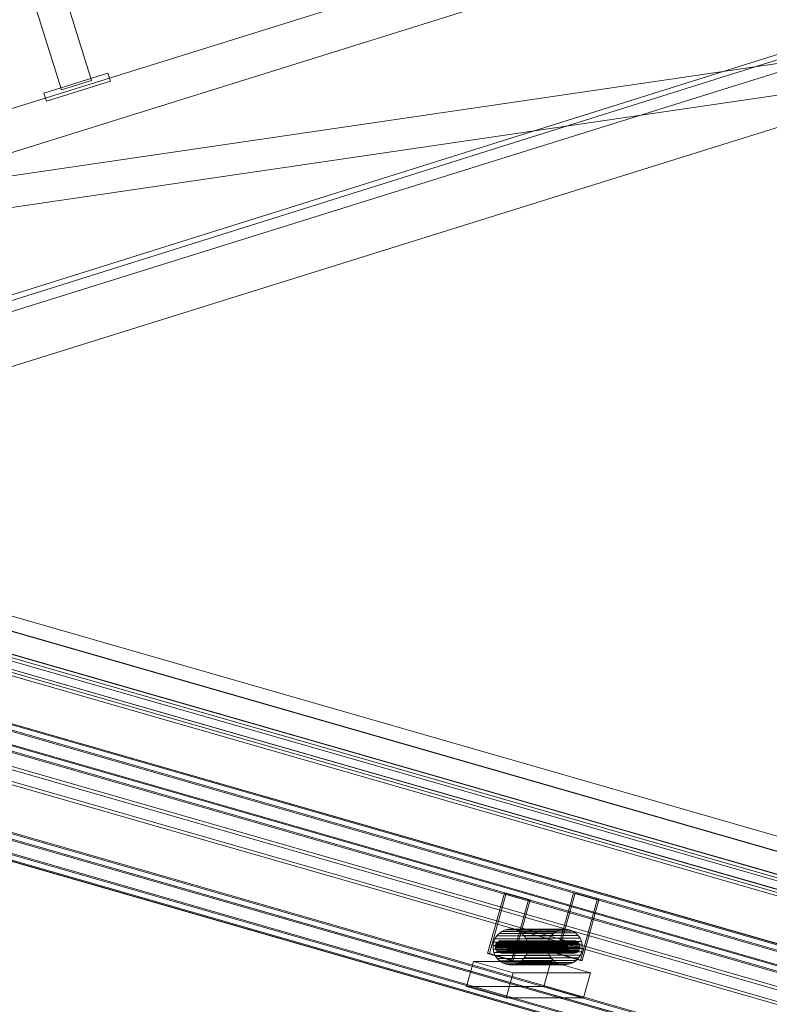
# Model space of a CAD drawing. Header units: millimetres. Extents: x -2233 to 61924, y -68080 to 6847.
# Tile 718 of 1022: x 21995 to 22711, y 1570 to 2510. Entities that reach past the tile are written whole.
import ezdxf

# ---------------------------------------------------------------- set-up
doc = ezdxf.new("R2010")
doc.units = ezdxf.units.MM
for name, color, linetype, lineweight in [('COTAS_P', 1, 'Continuous', 0), ('lateral_C02', 7, 'Continuous', 0), ('lateral_C10', 7, 'Continuous', 0)]:
    doc.layers.add(name, color=color, linetype=linetype, lineweight=lineweight)
doc.dimstyles.new('R19_100', dxfattribs={"dimtxt": 250, "dimasz": 150, "dimexe": 150, "dimexo": 80, "dimgap": 100, "dimtad": 1, "dimtih": 1, "dimtoh": 1, "dimdsep": 46, "dimcen": 0.09, "dimadec": 0, "dimazin": 0, "dimtfac": 1, "dimtdec": 4, "dimtofl": 0, "dimtmove": 0, "dimatfit": 3, "dimfxl": 1, "dimtolj": 1, "dimtzin": 0, "dimarcsym": 0})

# ---------------------------------------------------------------- blocks, each defined once
blk = doc.blocks.new('DIM_R27_4')
at = {"layer": 'COTAS_P'}
for p, q in [((15248.37, 1279.09), (24311.82, 4109.09)), ((24311.82, 4109.09), (24155.23, 4107.34)), ((24311.82, 4109.09), (24182.05, 4021.43)), ((24580.07, 3250), (24311.82, 4109.09)), ((15248.37, 1279.09), (15378.14, 1366.76)), ((15248.37, 1279.09), (15404.97, 1280.85)), ((15516.62, 420), (15248.37, 1279.09))]:
    blk.add_line(p, q, dxfattribs=at)
blk.add_text('9495 P', height=250, rotation=17.34062, dxfattribs=at).set_placement((19750.29, 2789.55))

msp = doc.modelspace()

# ---------------------------------------------------------------- linework, layer by layer
at = {"layer": 'lateral_C02'}
for p, q in [((15575.415, 232.817), (24634.01, 3078.273)), ((15576.913, 228.047), (24635.508, 3073.503)), ((21630.207, 2313.212), (22775.666, 2670.874)), ((21642.129, 2275.03), (22787.589, 2632.692)), ((22063.633, 2451.689), (22036.352, 2539.059)), ((22007.716, 2530.118), (22034.996, 2442.748)), ((21685.346, 2136.62), (22830.806, 2494.282)), ((21633.991, 2308.962), (22836.081, 2485.26)), ((21638.344, 2279.28), (22840.434, 2455.577)), ((22018.173, 2439.59), (22079.264, 2458.665)), ((22081.648, 2451.029), (22079.264, 2458.665)), ((21700.249, 2088.893), (22845.709, 2446.555)), ((22020.557, 2431.953), (22081.648, 2451.029)), ((22034.996, 2442.748), (22063.633, 2451.689)), ((22018.173, 2439.59), (22020.557, 2431.953))]:
    msp.add_line(p, q, dxfattribs=at)
at = {"layer": 'lateral_C10'}
for p, q in [((27641.249, 301.027), (19055.13, 2768.302)), ((19055.623, 2768.302), (27641.742, 301.027)), ((27691.72, 301.027), (19105.6, 2768.302)), ((19106.094, 2768.302), (27692.213, 301.027)), ((18988.79, 2748.105), (27688.79, 248.105)), ((27689.597, 250.991), (18989.597, 2750.991)), ((27738.109, 248.105), (19038.109, 2748.105)), ((19038.916, 2750.991), (27738.916, 250.991)), ((19045.715, 2734.629), (27631.834, 267.353)), ((27632.328, 267.353), (19046.208, 2734.629)), ((19054.413, 2726.129), (27621.552, 264.308)), ((27622.359, 267.194), (19055.22, 2729.016)), ((19096.186, 2734.629), (27682.305, 267.353)), ((27682.798, 267.353), (19096.679, 2734.629)), ((27670.872, 264.308), (19103.733, 2726.129)), ((19104.54, 2729.016), (27671.679, 267.194)), ((18891.2, 2699.847), (27724.061, 161.669)), ((27725.675, 167.441), (18892.814, 2705.62)), ((18893.471, 2705.62), (27726.332, 167.441)), ((27728.171, 161.669), (18895.31, 2699.847)), ((18896.924, 2705.62), (27729.785, 167.441)), ((18961.069, 2699.847), (27793.93, 161.669)), ((27795.544, 167.441), (18962.683, 2705.62)), ((27798.04, 161.669), (18965.179, 2699.847)), ((27798.997, 167.441), (18966.136, 2705.62)), ((18966.793, 2705.62), (27799.654, 167.441)), ((27661.891, 151.895), (18961.891, 2651.895)), ((19011.21, 2651.895), (27711.21, 151.895)), ((18961.084, 2649.009), (27661.084, 149.009)), ((27710.403, 149.009), (19010.403, 2649.009)), ((27698.776, 71.232), (18865.914, 2609.41)), ((18870.024, 2609.41), (27702.886, 71.232)), ((27768.645, 71.232), (18935.784, 2609.41)), ((18939.894, 2609.41), (27772.755, 71.232)), ((18864.301, 2603.637), (27697.162, 65.459)), ((27697.819, 65.459), (18864.958, 2603.637)), ((27701.272, 65.459), (18868.411, 2603.637)), ((18934.17, 2603.637), (27767.031, 65.459)), ((18937.622, 2603.637), (27770.484, 65.459)), ((27771.141, 65.459), (18938.28, 2603.637)), ((22441.861, 1618.123), (22458, 1675.849)), ((22443.505, 1618.123), (22459.644, 1675.849)), ((22480.777, 1669.304), (22458, 1675.849)), ((22458, 1675.849), (22459.644, 1675.849)), ((22459.644, 1675.849), (22482.421, 1669.304)), ((22507.621, 1618.123), (22523.76, 1675.849)), ((22509.264, 1618.123), (22525.404, 1675.849)), ((22546.536, 1669.304), (22523.76, 1675.849)), ((22523.76, 1675.849), (22525.404, 1675.849)), ((22525.404, 1675.849), (22548.18, 1669.304)), ((22480.777, 1669.304), (22464.637, 1611.579)), ((22466.281, 1611.579), (22482.421, 1669.304)), ((22482.421, 1669.304), (22480.777, 1669.304)), ((22546.536, 1669.304), (22530.397, 1611.579)), ((22532.041, 1611.579), (22548.18, 1669.304)), ((22548.18, 1669.304), (22546.536, 1669.304)), ((22452.874, 1637.413), (22450.593, 1635.014)), ((22455.574, 1639.315), (22452.874, 1637.413)), ((22452.874, 1637.413), (22504.66, 1637.413)), ((22458.587, 1640.647), (22455.574, 1639.315)), ((22455.574, 1639.315), (22507.359, 1639.315)), ((22461.799, 1641.357), (22458.587, 1640.647)), ((22458.587, 1640.647), (22510.373, 1640.647)), ((22465.085, 1641.418), (22461.799, 1641.357)), ((22461.799, 1641.357), (22513.584, 1641.357)), ((22468.321, 1640.828), (22465.085, 1641.418)), ((22465.085, 1641.418), (22516.871, 1641.418)), ((22471.38, 1639.609), (22468.321, 1640.828)), ((22468.321, 1640.828), (22520.106, 1640.828)), ((22474.147, 1637.809), (22471.38, 1639.609)), ((22471.38, 1639.609), (22523.166, 1639.609)), ((22476.513, 1635.496), (22474.147, 1637.809)), ((22474.147, 1637.809), (22525.932, 1637.809)), ((22502.378, 1635.014), (22504.66, 1637.413)), ((22504.66, 1637.413), (22507.359, 1639.315)), ((22507.359, 1639.315), (22510.373, 1640.647)), ((22510.373, 1640.647), (22513.584, 1641.357)), ((22513.584, 1641.357), (22516.871, 1641.418)), ((22516.871, 1641.418), (22520.106, 1640.828)), ((22520.106, 1640.828), (22523.166, 1639.609)), ((22523.166, 1639.609), (22525.932, 1637.809)), ((22525.932, 1637.809), (22528.299, 1635.496)), ((22447.615, 1629.108), (22447.033, 1625.828)), ((22448.817, 1632.21), (22447.615, 1629.108)), ((22499.4, 1629.108), (22447.615, 1629.108)), ((22450.593, 1635.014), (22448.817, 1632.21)), ((22448.817, 1632.21), (22500.603, 1632.21)), ((22449.847, 1627.203), (22449.423, 1626.108)), ((22450.474, 1628.193), (22449.847, 1627.203)), ((22449.847, 1627.203), (22518.895, 1627.203)), ((22451.279, 1629.04), (22450.474, 1628.193)), ((22450.474, 1628.193), (22519.522, 1628.193)), ((22450.593, 1635.014), (22502.378, 1635.014)), ((22452.232, 1629.711), (22451.279, 1629.04)), ((22451.279, 1629.04), (22520.327, 1629.04)), ((22453.295, 1630.181), (22452.232, 1629.711)), ((22452.232, 1629.711), (22521.279, 1629.711)), ((22454.429, 1630.431), (22453.295, 1630.181)), ((22453.295, 1630.181), (22522.343, 1630.181)), ((22455.589, 1630.453), (22454.429, 1630.431)), ((22454.429, 1630.431), (22523.477, 1630.431)), ((22456.731, 1630.245), (22455.589, 1630.453)), ((22455.589, 1630.453), (22524.637, 1630.453)), ((22457.811, 1629.814), (22456.731, 1630.245)), ((22456.731, 1630.245), (22525.778, 1630.245)), ((22458.787, 1629.179), (22457.811, 1629.814)), ((22457.811, 1629.814), (22526.858, 1629.814)), ((22459.622, 1628.363), (22458.787, 1629.179)), ((22458.787, 1629.179), (22527.835, 1629.179)), ((22460.284, 1627.397), (22459.622, 1628.363)), ((22459.622, 1628.363), (22528.67, 1628.363)), ((22460.748, 1626.319), (22460.284, 1627.397)), ((22460.284, 1627.397), (22529.332, 1627.397)), ((22460.995, 1625.169), (22460.748, 1626.319)), ((22460.748, 1626.319), (22529.796, 1626.319)), ((22478.389, 1632.759), (22476.513, 1635.496)), ((22476.513, 1635.496), (22528.299, 1635.496)), ((22479.703, 1629.704), (22478.389, 1632.759)), ((22478.389, 1632.759), (22530.175, 1632.759)), ((22480.403, 1626.448), (22479.703, 1629.704)), ((22479.703, 1629.704), (22531.488, 1629.704)), ((22480.463, 1623.116), (22480.403, 1626.448)), ((22480.403, 1626.448), (22532.189, 1626.448)), ((22498.818, 1625.828), (22499.4, 1629.108)), ((22499.4, 1629.108), (22500.603, 1632.21)), ((22500.603, 1632.21), (22502.378, 1635.014)), ((22518.47, 1626.108), (22518.895, 1627.203)), ((22518.895, 1627.203), (22519.522, 1628.193)), ((22519.522, 1628.193), (22520.327, 1629.04)), ((22520.327, 1629.04), (22521.279, 1629.711)), ((22521.279, 1629.711), (22522.343, 1630.181)), ((22522.343, 1630.181), (22523.477, 1630.431)), ((22523.477, 1630.431), (22524.637, 1630.453)), ((22524.637, 1630.453), (22525.778, 1630.245)), ((22525.778, 1630.245), (22526.858, 1629.814)), ((22526.858, 1629.814), (22527.835, 1629.179)), ((22527.835, 1629.179), (22528.67, 1628.363)), ((22528.299, 1635.496), (22530.175, 1632.759)), ((22528.67, 1628.363), (22529.332, 1627.397)), ((22529.332, 1627.397), (22529.796, 1626.319)), ((22529.796, 1626.319), (22530.043, 1625.169)), ((22530.175, 1632.759), (22531.488, 1629.704)), ((22531.488, 1629.704), (22532.189, 1626.448)), ((22532.189, 1626.448), (22532.249, 1623.116)), ((22443.505, 1618.123), (22441.861, 1618.123)), ((22441.861, 1618.123), (22464.637, 1611.579)), ((22466.281, 1611.579), (22443.505, 1618.123)), ((22447.033, 1625.828), (22447.093, 1622.496)), ((22447.033, 1625.828), (22498.818, 1625.828)), ((22447.093, 1622.496), (22447.793, 1619.24)), ((22447.093, 1622.496), (22498.879, 1622.496)), ((22447.793, 1619.24), (22449.107, 1616.185)), ((22447.793, 1619.24), (22499.579, 1619.24)), ((22449.423, 1626.108), (22449.217, 1624.951)), ((22449.217, 1624.951), (22449.239, 1623.775)), ((22449.217, 1624.951), (22518.265, 1624.951)), ((22449.239, 1623.775), (22449.486, 1622.625)), ((22449.239, 1623.775), (22518.286, 1623.775)), ((22518.47, 1626.108), (22449.423, 1626.108)), ((22449.486, 1622.625), (22449.949, 1621.547)), ((22449.486, 1622.625), (22518.533, 1622.625)), ((22449.949, 1621.547), (22450.612, 1620.581)), ((22449.949, 1621.547), (22518.997, 1621.547)), ((22450.612, 1620.581), (22451.447, 1619.765)), ((22450.612, 1620.581), (22519.659, 1620.581)), ((22451.447, 1619.765), (22452.423, 1619.13)), ((22451.447, 1619.765), (22520.494, 1619.765)), ((22452.423, 1619.13), (22453.503, 1618.699)), ((22452.423, 1619.13), (22521.471, 1619.13)), ((22453.503, 1618.699), (22454.645, 1618.491)), ((22453.503, 1618.699), (22522.551, 1618.699)), ((22454.645, 1618.491), (22455.805, 1618.513)), ((22454.645, 1618.491), (22523.692, 1618.491)), ((22455.805, 1618.513), (22456.938, 1618.763)), ((22455.805, 1618.513), (22524.852, 1618.513)), ((22456.938, 1618.763), (22458.002, 1619.233)), ((22456.938, 1618.763), (22525.986, 1618.763)), ((22458.002, 1619.233), (22458.955, 1619.904)), ((22458.002, 1619.233), (22527.05, 1619.233)), ((22458.955, 1619.904), (22459.76, 1620.751)), ((22458.955, 1619.904), (22528.002, 1619.904)), ((22459.76, 1620.751), (22460.387, 1621.741)), ((22459.76, 1620.751), (22528.807, 1620.751)), ((22460.387, 1621.741), (22460.811, 1622.836)), ((22460.387, 1621.741), (22529.434, 1621.741)), ((22460.811, 1622.836), (22461.016, 1623.993)), ((22460.811, 1622.836), (22529.859, 1622.836)), ((22461.016, 1623.993), (22460.995, 1625.169)), ((22460.995, 1625.169), (22530.043, 1625.169)), ((22461.016, 1623.993), (22530.064, 1623.993)), ((22478.679, 1616.734), (22479.881, 1619.836)), ((22479.881, 1619.836), (22480.463, 1623.116)), ((22479.881, 1619.836), (22531.667, 1619.836)), ((22480.463, 1623.116), (22532.249, 1623.116)), ((22498.879, 1622.496), (22498.818, 1625.828)), ((22499.579, 1619.24), (22498.879, 1622.496)), ((22500.892, 1616.185), (22499.579, 1619.24)), ((22509.264, 1618.123), (22507.621, 1618.123)), ((22507.621, 1618.123), (22530.397, 1611.579)), ((22532.041, 1611.579), (22509.264, 1618.123)), ((22518.265, 1624.951), (22518.47, 1626.108)), ((22518.286, 1623.775), (22518.265, 1624.951)), ((22518.533, 1622.625), (22518.286, 1623.775)), ((22518.997, 1621.547), (22518.533, 1622.625)), ((22519.659, 1620.581), (22518.997, 1621.547)), ((22520.494, 1619.765), (22519.659, 1620.581)), ((22521.471, 1619.13), (22520.494, 1619.765)), ((22522.551, 1618.699), (22521.471, 1619.13)), ((22523.692, 1618.491), (22522.551, 1618.699)), ((22524.852, 1618.513), (22523.692, 1618.491)), ((22525.986, 1618.763), (22524.852, 1618.513)), ((22527.05, 1619.233), (22525.986, 1618.763)), ((22528.002, 1619.904), (22527.05, 1619.233)), ((22528.807, 1620.751), (22528.002, 1619.904)), ((22529.434, 1621.741), (22528.807, 1620.751)), ((22529.859, 1622.836), (22529.434, 1621.741)), ((22530.064, 1623.993), (22529.859, 1622.836)), ((22530.043, 1625.169), (22530.064, 1623.993)), ((22531.667, 1619.836), (22530.465, 1616.734)), ((22532.249, 1623.116), (22531.667, 1619.836)), ((22421.566, 1586.632), (22428.291, 1610.684)), ((22466.251, 1599.776), (22428.291, 1610.684)), ((22428.291, 1610.684), (22502.27, 1610.684)), ((22449.107, 1616.185), (22450.983, 1613.448)), ((22449.107, 1616.185), (22500.892, 1616.185)), ((22450.983, 1613.448), (22453.349, 1611.135)), ((22450.983, 1613.448), (22502.768, 1613.448)), ((22453.349, 1611.135), (22456.115, 1609.335)), ((22453.349, 1611.135), (22505.135, 1611.135)), ((22456.115, 1609.335), (22459.175, 1608.116)), ((22456.115, 1609.335), (22507.901, 1609.335)), ((22459.175, 1608.116), (22462.41, 1607.526)), ((22459.175, 1608.116), (22510.961, 1608.116)), ((22462.41, 1607.526), (22465.697, 1607.587)), ((22462.41, 1607.526), (22514.196, 1607.526)), ((22464.637, 1611.579), (22466.281, 1611.579)), ((22465.697, 1607.587), (22468.909, 1608.297)), ((22465.697, 1607.587), (22517.483, 1607.587)), ((22468.909, 1608.297), (22471.922, 1609.629)), ((22468.909, 1608.297), (22520.694, 1608.297)), ((22471.922, 1609.629), (22474.622, 1611.531)), ((22471.922, 1609.629), (22523.708, 1609.629)), ((22474.622, 1611.531), (22476.903, 1613.93)), ((22474.622, 1611.531), (22526.407, 1611.531)), ((22476.903, 1613.93), (22478.679, 1616.734)), ((22476.903, 1613.93), (22528.689, 1613.93)), ((22478.679, 1616.734), (22530.465, 1616.734)), ((22495.546, 1586.632), (22502.27, 1610.684)), ((22502.768, 1613.448), (22500.892, 1616.185)), ((22502.27, 1610.684), (22540.231, 1599.776)), ((22505.135, 1611.135), (22502.768, 1613.448)), ((22507.901, 1609.335), (22505.135, 1611.135)), ((22510.961, 1608.116), (22507.901, 1609.335)), ((22514.196, 1607.526), (22510.961, 1608.116)), ((22517.483, 1607.587), (22514.196, 1607.526)), ((22520.694, 1608.297), (22517.483, 1607.587)), ((22523.708, 1609.629), (22520.694, 1608.297)), ((22526.407, 1611.531), (22523.708, 1609.629)), ((22528.689, 1613.93), (22526.407, 1611.531)), ((22530.465, 1616.734), (22528.689, 1613.93)), ((22530.397, 1611.579), (22532.041, 1611.579)), ((22466.251, 1599.776), (22459.526, 1575.724)), ((22540.231, 1599.776), (22466.251, 1599.776)), ((22533.506, 1575.724), (22540.231, 1599.776)), ((22495.546, 1586.632), (22421.566, 1586.632)), ((22421.566, 1586.632), (22459.526, 1575.724)), ((22533.506, 1575.724), (22495.546, 1586.632)), ((22459.526, 1575.724), (22533.506, 1575.724))]:
    msp.add_line(p, q, dxfattribs=at)

# ---------------------------------------------------------------- dimensions: what is measured, and where the dimension line sits
at = {"layer": 'COTAS_P'}
dim = msp.add_aligned_dim(p1=(15516.618, 420), p2=(24580.067, 3250), distance=900, text='<> P', dimstyle='R19_100', dxfattribs=at)
dim.commit()
dim.dimension.update_dxf_attribs({"geometry": 'DIM_R27_4', "text_midpoint": (19780.096, 2694.095)})

doc.saveas('drawing.dxf')
